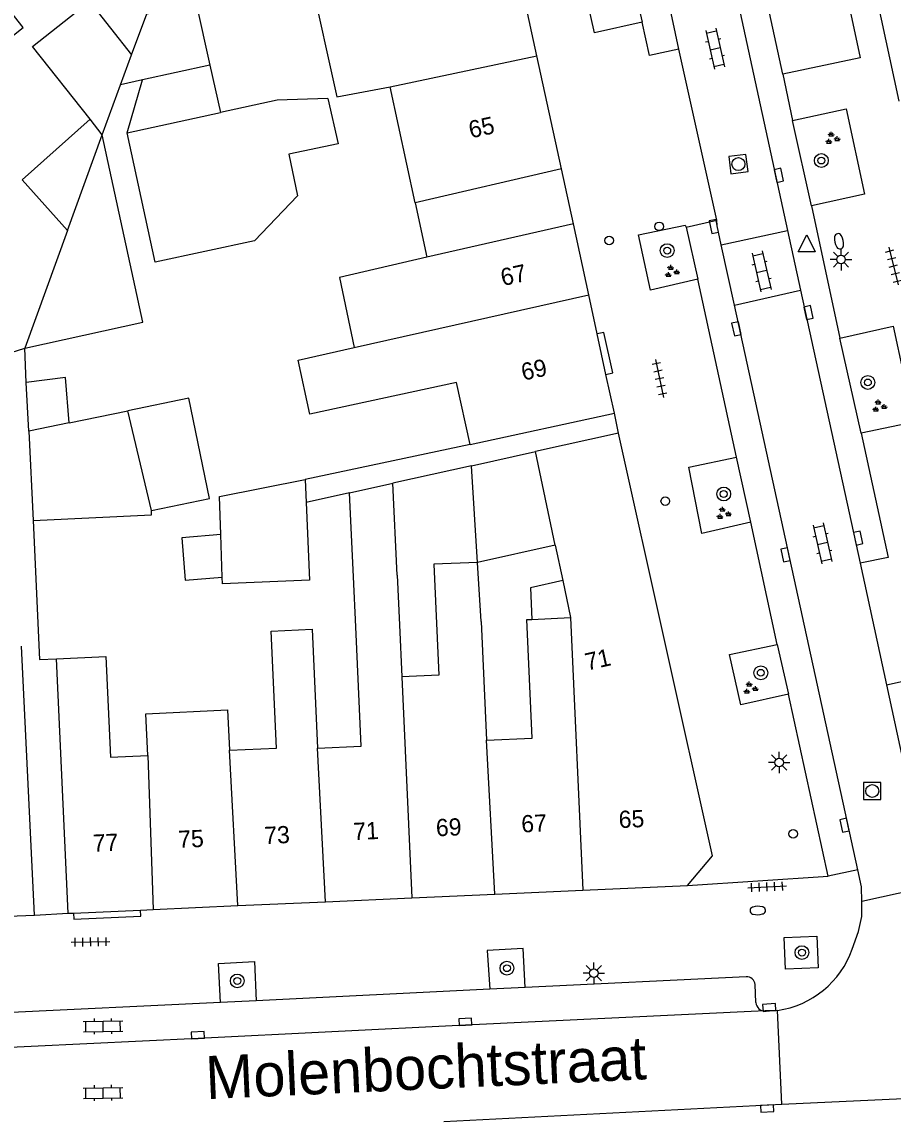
# Model space of a CAD drawing. Extents: x 132998 to 136004, y 396998 to 398512.
# Drawn here: x 134556 to 134606.6, y 397356.9 to 397420.6 of the extents above; entities that cross this region are included whole.
import ezdxf

# ---------------------------------------------------------------- set-up
doc = ezdxf.new("R2010")
doc.units = 0
for name, color, linetype in [('gg-afsc-erfafscheiding', 7, 'Continuous'), ('gg-anno-huisnummerreeks BGT', 7, 'Continuous'), ('gg-anno-openbare ruimte label', 7, 'Continuous'), ('gg-bbg-gedigitaliseerde bebouwing', 7, 'Continuous'), ('gg-bbg-gedigitaliseerde bebouwing onder overbouw', 7, 'Continuous'), ('gg-bbg-gedigitaliseerde bijgebouw', 7, 'Continuous'), ('gg-bbg-gedigitaliseerde overbouw', 7, 'Continuous'), ('gg-bbg-hoofdgebouw', 7, 'Continuous'), ('gg-bbg-luifel en loopbrug', 7, 'Continuous'), ('gg-bbg-pand overbouw', 7, 'Continuous'), ('gg-bbg-tussenscheiding', 7, 'Continuous'), ('gg-knt-verharding', 7, 'Continuous'), ('gg-knt-verharding nz', 7, 'Continuous'), ('gt-grn-weggrens', 7, 'Continuous'), ('gt-symb-boom', 7, 'Continuous'), ('gt-symb-brandkraan', 7, 'Continuous'), ('gt-symb-groenvak', 7, 'Continuous'), ('gt-symb-klinker verharding', 7, 'Continuous'), ('gt-symb-kolk', 7, 'Continuous'), ('gt-symb-lichtmast', 7, 'Continuous'), ('gt-symb-paal', 7, 'Continuous'), ('gt-symb-rioolschacht', 7, 'Continuous'), ('gt-symb-tegel verharding', 7, 'Continuous'), ('gt-symb-verkeersbordpaal', 7, 'Continuous'), ('gt-symb-waterafsluiter', 7, 'Continuous')]:
    doc.layers.add(name, color=color, linetype=linetype)

# ---------------------------------------------------------------- blocks, each defined once
blk = doc.blocks.new('gt0-KOLK')
at = {"layer": 'gt-symb-kolk'}
blk.add_lwpolyline([(0, 0), (0.375, 0), (0.375, 0.4), (-0.375, 0.4), (-0.375, 0), (0, 0)], dxfattribs=at)
blk = doc.blocks.new('gt0-KL1')
at = {"layer": 'gt-symb-klinker verharding'}
for p, q in [((-1.15, 0.3), (1.15, 0.3)), ((-1, -0.3), (-1, 0.3)), ((-0.5, 0.3), (-0.5, 0.45)), ((0, -0.3), (0, 0.3)), ((0.5, 0.3), (0.5, 0.45)), ((1, -0.3), (1, 0.3)), ((-1.15, -0.3), (1.15, -0.3)), ((-0.5, -0.45), (-0.5, -0.3)), ((0.5, -0.45), (0.5, -0.3))]:
    blk.add_line(p, q, dxfattribs=at)
blk = doc.blocks.new('gt0-GRVAK')
at = {"layer": 'gt-symb-groenvak'}
for p, q in [((-0.11, 0.189), (-0.228, 0.24)), ((-0.182, 0.153), (0.088, 0.153)), ((-0.091, 0.211), (-0.156, 0.322)), ((-0.047, 0.214), (-0.047, 0.393)), ((-0.004, 0.211), (0.061, 0.322)), ((0.015, 0.189), (0.133, 0.24)), ((0.262, -0.052), (0.197, 0.059)), ((0.305, -0.049), (0.305, 0.13)), ((0.349, -0.052), (0.414, 0.059)), ((-0.245, -0.228), (-0.363, -0.177)), ((-0.318, -0.264), (-0.047, -0.264)), ((-0.226, -0.206), (-0.291, -0.095)), ((-0.183, -0.203), (-0.183, -0.024)), ((-0.139, -0.206), (-0.074, -0.095)), ((-0.12, -0.228), (-0.002, -0.177)), ((0.243, -0.074), (0.125, -0.023)), ((0.17, -0.11), (0.441, -0.11)), ((0.368, -0.074), (0.486, -0.023))]:
    blk.add_line(p, q, dxfattribs=at)
blk = doc.blocks.new('gt0-BOOM')
at = {"layer": 'gt-symb-boom'}
for radius in [0.4, 0.2]:
    blk.add_circle((0, 0), radius, dxfattribs=at)
blk = doc.blocks.new('gt0-BR')
at = {"layer": 'gt-symb-brandkraan'}
for centre, radius, start, end in [((-0.244, 0), 0.206, 107.56694, 252.43307), ((0.599, -2.664), 3, 106.89205, 107.56694), ((0, -0.691), 0.938, 73.10799, 106.89205), ((-0.599, -2.664), 3, 72.43309, 73.10799), ((0.244, 0), 0.206, 287.56695, 72.43309), ((0.599, 2.664), 3, 252.43307, 253.10797), ((0, 0.691), 0.938, 253.10797, 286.89206), ((-0.599, 2.664), 3, 286.89206, 287.56695)]:
    blk.add_arc(centre, radius, start, end, dxfattribs=at)
blk = doc.blocks.new('gt0-TEG1')
at = {"layer": 'gt-symb-tegel verharding'}
for p, q in [((-1.125, 0), (1.125, 0)), ((-0.9, -0.25), (-0.9, 0.25)), ((-0.45, -0.25), (-0.45, 0.25)), ((0, -0.25), (0, 0.25)), ((0.45, -0.25), (0.45, 0.25)), ((0.9, -0.25), (0.9, 0.25))]:
    blk.add_line(p, q, dxfattribs=at)
blk = doc.blocks.new('gt0-VPAAL')
at = {"layer": 'gt-symb-verkeersbordpaal'}
blk.add_circle((0, 0), 0.25, dxfattribs=at)
blk = doc.blocks.new('gt0-RS')
at = {"layer": 'gt-symb-rioolschacht'}
blk.add_lwpolyline([(-0.5, -0.5), (0.5, -0.5), (0.5, 0.5), (-0.5, 0.5)], close=True, dxfattribs=at)
blk.add_circle((0, 0), 0.375, dxfattribs=at)
blk = doc.blocks.new('gt0-LMAST')
at = {"layer": 'gt-symb-lichtmast'}
for p, q in [((-0.182, 0.173), (-0.447, 0.438)), ((-0.005, 0.246), (-0.005, 0.621)), ((0.172, 0.173), (0.437, 0.438)), ((-0.255, -0.004), (-0.63, -0.004)), ((-0.182, -0.181), (-0.447, -0.446)), ((-0.005, -0.254), (-0.005, -0.629)), ((0.437, -0.446), (0.172, -0.181)), ((0.245, -0.004), (0.62, -0.004))]:
    blk.add_line(p, q, dxfattribs=at)
blk.add_circle((-0.005, -0.004), 0.25, dxfattribs=at)
blk = doc.blocks.new('gt0-WAFSL')
at = {"layer": 'gt-symb-waterafsluiter'}
for p, q in [((-0.5, -0.333), (0, 0.667)), ((0, 0.667), (0.5, -0.333)), ((0.5, -0.333), (-0.5, -0.333))]:
    blk.add_line(p, q, dxfattribs=at)
blk = doc.blocks.new('gt0-PAAL')
at = {"layer": 'gt-symb-paal'}
blk.add_circle((0, 0), 0.25, dxfattribs=at)

msp = doc.modelspace()

# ---------------------------------------------------------------- linework, layer by layer
at = {"layer": 'gg-afsc-erfafscheiding'}
for p, q in [((134553.414, 397400.747), (134556.166, 397401.612)), ((134556.257, 397399.62), (134556.166, 397401.612)), ((134582.043, 397396.032), (134572.458, 397393.989)), ((134582.121, 397394.791), (134577.559, 397393.778)), ((134575.039, 397393.219), (134572.518, 397392.661))]:
    msp.add_line(p, q, dxfattribs=at)
msp.add_lwpolyline([(134556.663, 397391.614), (134557.02, 397383.536), (134558.018, 397383.581)], dxfattribs=at)
at = {"layer": 'gg-bbg-gedigitaliseerde bebouwing'}
for p, q in [((134578.857, 397410.058), (134577.397, 397416.805)), ((134582.043, 397396.032), (134590.43, 397397.85)), ((134590.68, 397396.69), (134585.853, 397395.619)), ((134586.998, 397390.171), (134585.853, 397395.619)), ((134575.039, 397393.219), (134577.559, 397393.778)), ((134577.817, 397388.441), (134577.559, 397393.778)), ((134575.276, 397388.327), (134575.039, 397393.219)), ((134586.998, 397390.171), (134587.43, 397388.115)), ((134582.689, 397385.733), (134582.474, 397389.173)), ((134575.406, 397385.429), (134575.276, 397388.327)), ((134577.817, 397388.441), (134577.947, 397385.544)), ((134577.947, 397385.544), (134578.083, 397382.523)), ((134582.689, 397385.733), (134582.999, 397378.848)), ((134556.73, 397368.69), (134555.985, 397384.307)), ((134558.7, 397368.79), (134558.018, 397383.581))]:
    msp.add_line(p, q, dxfattribs=at)
for points in [[(134548.058, 397421.844), (134549.524, 397423.02), (134553.395, 397418.132), (134556.077, 397420.252), (134554.342, 397422.447)], [(134572.767, 397423.128), (134574.301, 397416.216), (134577.397, 397416.805)], [(134579.539, 397406.904), (134574.451, 397405.73), (134575.317, 397401.666)], [(134582.043, 397396.032), (134581.266, 397399.627), (134572.738, 397397.782), (134572.057, 397400.93), (134575.317, 397401.666)], [(134582.474, 397389.173), (134579.937, 397389.064), (134580.227, 397382.619), (134578.083, 397382.523)], [(134573.186, 397378.378), (134575.718, 397378.492), (134575.406, 397385.429)], [(134582.999, 397378.848), (134585.651, 397378.968), (134585.341, 397385.851), (134585.641, 397385.865)], [(134568.061, 397378.267), (134570.795, 397378.39), (134570.489, 397385.179), (134572.875, 397385.286), (134573.186, 397378.378)], [(134558.018, 397383.581), (134560.879, 397383.71), (134561.142, 397377.862), (134563.325, 397377.96)], [(134563.325, 397377.96), (134563.208, 397380.37), (134567.956, 397380.6), (134568.061, 397378.267)]]:
    msp.add_lwpolyline(points, dxfattribs=at)
at = {"layer": 'gg-bbg-gedigitaliseerde bebouwing onder overbouw'}
for p, q in [((134587.355, 397412.039), (134578.857, 397410.058)), ((134588.046, 397408.85), (134579.539, 397406.904))]:
    msp.add_line(p, q, dxfattribs=at)
at = {"layer": 'gg-bbg-gedigitaliseerde bijgebouw'}
for p, q in [((134566.931, 397418.057), (134563.009, 397417.199)), ((134560.671, 397414.019), (134561.723, 397416.917)), ((134563.009, 397417.199), (134561.723, 397416.917)), ((134562.115, 397414.127), (134567.548, 397415.316)), ((134558.651, 397408.455), (134556.166, 397401.612)), ((134556.412, 397396.792), (134556.257, 397399.62)), ((134558.742, 397397.273), (134562.165, 397397.98)), ((134556.412, 397396.792), (134556.663, 397391.614)), ((134572.458, 397393.989), (134572.518, 397392.661)), ((134567.645, 397388.32), (134567.561, 397390.803))]:
    msp.add_line(p, q, dxfattribs=at)
for points in [[(134559.963, 397414.915), (134556.618, 397419.147), (134559.929, 397421.764), (134562.376, 397418.669)], [(134562.376, 397418.669), (134563.26, 397421.043), (134566.122, 397421.649), (134566.931, 397418.057)], [(134573.778, 397416.117), (134570.841, 397416.029), (134567.548, 397415.316)], [(134573.778, 397416.117), (134574.384, 397413.491), (134571.522, 397412.885), (134572.013, 397410.471), (134569.51, 397407.862)], [(134558.651, 397408.455), (134556.023, 397411.398), (134559.963, 397414.915)], [(134569.51, 397407.862), (134563.744, 397406.613), (134562.115, 397414.127)], [(134556.166, 397401.612), (134563.023, 397403.125), (134560.671, 397414.019)], [(134558.742, 397397.273), (134558.54, 397399.924), (134556.257, 397399.62)], [(134563.537, 397392.197), (134566.906, 397392.879), (134565.703, 397398.71), (134562.165, 397397.98)], [(134567.561, 397390.803), (134567.488, 397392.997), (134572.458, 397393.989)], [(134572.518, 397392.661), (134572.72, 397388.147), (134567.658, 397387.92), (134567.645, 397388.32)], [(134556.663, 397391.614), (134563.543, 397391.947), (134563.537, 397392.197)], [(134587.43, 397388.115), (134585.558, 397387.702), (134585.641, 397385.865)]]:
    msp.add_lwpolyline(points, dxfattribs=at)
at = {"layer": 'gg-bbg-gedigitaliseerde overbouw'}
msp.add_line((134578.857, 397410.058), (134579.539, 397406.904), dxfattribs=at)
at = {"layer": 'gg-bbg-hoofdgebouw'}
for p, q in [((134602.478, 397436.788), (134606.953, 397415.971)), ((134585.932, 397418.607), (134584.423, 397425.572)), ((134587.355, 397412.039), (134585.932, 397418.607)), ((134588.942, 397404.715), (134588.046, 397408.85)), ((134589.434, 397402.443), (134588.942, 397404.715)), ((134589.943, 397400.098), (134589.434, 397402.443)), ((134590.43, 397397.85), (134589.943, 397400.098)), ((134583.479, 397369.906), (134588.591, 397370.136)), ((134588.591, 397370.136), (134594.68, 397370.41)), ((134573.641, 397369.463), (134578.663, 397369.689)), ((134578.663, 397369.689), (134583.479, 397369.906)), ((134559, 397368.803), (134562.896, 397368.979)), ((134562.896, 397368.979), (134563.639, 397369.012)), ((134563.639, 397369.012), (134568.55, 397369.233)), ((134568.55, 397369.233), (134573.641, 397369.463)), ((134555.232, 397368.618), (134556.73, 397368.69)), ((134558.7, 397368.79), (134559, 397368.803))]:
    msp.add_line(p, q, dxfattribs=at)
msp.add_lwpolyline([(134594.68, 397370.41), (134596.13, 397372.13), (134590.68, 397396.69)], dxfattribs=at)
at = {"layer": 'gg-bbg-luifel en loopbrug'}
for p, q in [((134566.931, 397418.057), (134567.548, 397415.316)), ((134562.115, 397414.127), (134563.009, 397417.199)), ((134582.121, 397394.791), (134585.853, 397395.619)), ((134582.474, 397389.173), (134582.121, 397394.791)), ((134586.998, 397390.171), (134582.474, 397389.173))]:
    msp.add_line(p, q, dxfattribs=at)
msp.add_lwpolyline([(134567.561, 397390.803), (134565.287, 397390.606), (134565.493, 397388.134), (134567.645, 397388.32)], dxfattribs=at)
at = {"layer": 'gg-bbg-pand overbouw'}
msp.add_line((134588.046, 397408.85), (134587.355, 397412.039), dxfattribs=at)
at = {"layer": 'gg-bbg-tussenscheiding'}
for p, q in [((134561.723, 397416.917), (134562.376, 397418.669)), ((134577.397, 397416.805), (134585.932, 397418.607)), ((134560.671, 397414.019), (134559.963, 397414.915)), ((134558.651, 397408.455), (134560.671, 397414.019)), ((134575.317, 397401.666), (134588.942, 397404.715)), ((134563.537, 397392.197), (134562.165, 397397.98)), ((134558.742, 397397.273), (134556.412, 397396.792)), ((134587.43, 397388.115), (134587.88, 397385.973)), ((134585.641, 397385.865), (134587.88, 397385.973)), ((134587.88, 397385.973), (134588.591, 397370.136)), ((134578.083, 397382.523), (134578.663, 397369.689)), ((134583.479, 397369.906), (134582.999, 397378.848)), ((134563.325, 397377.96), (134563.639, 397369.012)), ((134568.55, 397369.233), (134568.061, 397378.267)), ((134573.641, 397369.463), (134573.186, 397378.378))]:
    msp.add_line(p, q, dxfattribs=at)
at = {"layer": 'gg-knt-verharding'}
for p, q in [((134591.213, 397424.332), (134592.043, 397420.557)), ((134596.379, 397409.063), (134594.184, 397418.984)), ((134600.213, 397417.534), (134600.779, 397414.839)), ((134601.881, 397409.895), (134600.779, 397414.839)), ((134601.881, 397409.895), (134603.525, 397402.2)), ((134594.595, 397408.647), (134596.379, 397409.063)), ((134594.595, 397408.647), (134595.283, 397405.619)), ((134596.639, 397407.624), (134600.489, 397408.46)), ((134600.489, 397408.46), (134601.239, 397404.983)), ((134597.412, 397404.109), (134596.639, 397407.624)), ((134597.519, 397395.282), (134595.283, 397405.619)), ((134597.412, 397404.109), (134601.239, 397404.983)), ((134604.778, 397396.689), (134603.525, 397402.2)), ((134598.355, 397391.502), (134597.519, 397395.282)), ((134599.895, 397384.414), (134598.355, 397391.502)), ((134604.705, 397389.127), (134606.234, 397382.052)), ((134599.895, 397384.414), (134600.541, 397381.527)), ((134606.234, 397382.052), (134607.838, 397382.401)), ((134602.856, 397370.946), (134600.541, 397381.527)), ((134604.582, 397371.315), (134602.856, 397370.946)), ((134608.812, 397370.345), (134604.81, 397369.483)), ((134598.096, 397365.102), (134585.245, 397364.472)), ((134585.245, 397364.472), (134583.195, 397364.372)), ((134598.658, 397363.599), (134598.608, 397364.65)), ((134583.195, 397364.372), (134569.623, 397363.707)), ((134567.538, 397363.605), (134552.794, 397362.892)), ((134569.623, 397363.707), (134567.538, 397363.605)), ((134600.168, 397357.691), (134599.91, 397363.149))]:
    msp.add_line(p, q, dxfattribs=at)
for points in [[(134597.557, 397429.864), (134602.056, 397430.895), (134604.704, 397418.481), (134600.213, 397417.534)], [(134592.043, 397420.557), (134589.272, 397419.932), (134588.417, 397423.749), (134591.213, 397424.332)], [(134594.184, 397418.984), (134592.467, 397418.622), (134592.043, 397420.557)], [(134600.779, 397414.839), (134603.893, 397415.514), (134604.968, 397410.558), (134601.881, 397409.895)], [(134595.283, 397405.619), (134592.521, 397404.985), (134591.836, 397408.201), (134594.544, 397408.763), (134594.595, 397408.647)], [(134603.525, 397402.2), (134606.631, 397402.896), (134607.841, 397397.32), (134604.778, 397396.689)], [(134589.943, 397400.098), (134590.334, 397400.183), (134589.825, 397402.528), (134589.434, 397402.443)], [(134604.778, 397396.689), (134606.346, 397389.466), (134604.705, 397389.127)], [(134598.355, 397391.502), (134595.519, 397390.855), (134594.755, 397394.702), (134597.519, 397395.282)], [(134600.541, 397381.527), (134597.774, 397380.906), (134597.114, 397383.82), (134599.895, 397384.414)], [(134604.81, 397369.483), (134604.786, 397370.328), (134604.582, 397371.315)], [(134559, 397368.803), (134559.015, 397368.454), (134562.911, 397368.629), (134562.896, 397368.979)], [(134604.258, 397366.712), (134604.623, 397367.729), (134604.805, 397368.596), (134604.81, 397369.483)], [(134600.301, 397367.381), (134602.188, 397367.459), (134602.265, 397365.619), (134600.378, 397365.54), (134600.301, 397367.381)], [(134585.245, 397364.472), (134585.134, 397366.744), (134583.048, 397366.633), (134583.195, 397364.372)], [(134567.538, 397363.605), (134567.427, 397365.865), (134569.512, 397365.983), (134569.623, 397363.707)], [(134599.91, 397363.149), (134599.443, 397363.114), (134599.193, 397363.114)]]:
    msp.add_lwpolyline(points, dxfattribs=at)
for centre, radius, start, end in [((134599.143, 397368.519), 5.425, 278.12796, 340.53834), ((134598.117, 397364.609), 0.493, 4.71393, 92.40913), ((134599.176, 397363.633), 0.52, 183.78817, 271.82457)]:
    msp.add_arc(centre, radius, start, end, dxfattribs=at)
at = {"layer": 'gg-knt-verharding nz'}
for p, q in [((134594.184, 397418.984), (134584.441, 397464.061)), ((134595.921, 397429.535), (134600.489, 397408.46)), ((134600.213, 397417.534), (134597.557, 397429.864)), ((134601.239, 397404.983), (134604.705, 397389.127)), ((134604.582, 397371.315), (134597.412, 397404.109)), ((134600.168, 397357.691), (134615.4, 397358.413)), ((134580.527, 397356.699), (134600.168, 397357.691))]:
    msp.add_line(p, q, dxfattribs=at)
for points in [[(134596.639, 397407.624), (134596.413, 397408.722), (134596.379, 397409.063)], [(134606.234, 397382.052), (134607.86, 397374.63), (134608.778, 397370.709)], [(134599.193, 397363.114), (134581.781, 397362.282), (134566.24, 397361.507), (134524.169, 397359.494)]]:
    msp.add_lwpolyline(points, dxfattribs=at)
at = {"layer": 'gt-grn-weggrens'}
for p, q in [((134590.68, 397396.69), (134590.43, 397397.85)), ((134594.68, 397370.41), (134602.856, 397370.946)), ((134556.73, 397368.69), (134558.7, 397368.79))]:
    msp.add_line(p, q, dxfattribs=at)

# ---------------------------------------------------------------- block references
at = {"layer": 'gt-symb-boom'}
for p in [(134602.457, 397412.52), (134593.499, 397407.289), (134605.16, 397399.628), (134596.783, 397393.148), (134598.94, 397382.759), (134601.331, 397366.507), (134584.186, 397365.601), (134568.518, 397364.857)]:
    msp.add_blockref('gt0-BOOM', p, dxfattribs=at)
at = {"layer": 'gt-symb-brandkraan'}
for p, rotation in [((134603.486, 397407.829), -78.15040829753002), ((134598.762, 397368.952), 1.9451771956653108)]:
    msp.add_blockref('gt0-BR', p, dxfattribs=dict(at, rotation=rotation))
at = {"layer": 'gt-symb-groenvak'}
for p in [(134603.08, 397413.801), (134593.754, 397406.059), (134605.808, 397398.241), (134596.755, 397392.01), (134598.319, 397381.854)]:
    msp.add_blockref('gt0-GRVAK', p, dxfattribs=at)
at = {"layer": 'gt-symb-klinker verharding'}
for p, rotation in [((134596.285, 397419.02), -77.11702052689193), ((134598.985, 397406.078), -77.1170205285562), ((134602.526, 397390.281), -77.11702052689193), ((134560.722, 397362.227), 1.031212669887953), ((134560.722, 397358.356), 1.031212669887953)]:
    msp.add_blockref('gt0-KL1', p, dxfattribs=dict(at, rotation=rotation))
at = {"layer": 'gt-symb-kolk'}
for p, rotation in [((134599.787, 397411.617), -77.77842644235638), ((134596.413, 397408.727), 101.57899907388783), ((134601.521, 397403.643), -78.11716047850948), ((134597.715, 397402.789), 102.27060207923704), ((134604.397, 397390.543), -77.62174227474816), ((134600.572, 397389.654), 102.29597404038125), ((134603.997, 397373.946), 102.53493457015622), ((134599.443, 397363.114), 4.0384682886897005), ((134581.781, 397362.282), 2.736674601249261), ((134566.24, 397361.507), 2.857972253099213), ((134599.303, 397357.65), -177.10978872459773)]:
    msp.add_blockref('gt0-KOLK', p, dxfattribs=dict(at, rotation=rotation))
at = {"layer": 'gt-symb-lichtmast'}
for p in [(134603.605, 397406.768), (134600.01, 397377.553), (134589.242, 397365.31)]:
    msp.add_blockref('gt0-LMAST', p, dxfattribs=at)
at = {"layer": 'gt-symb-paal'}
for p in [(134590.124, 397407.874), (134593.39, 397392.725)]:
    msp.add_blockref('gt0-PAAL', p, dxfattribs=at)
at = {"layer": 'gt-symb-rioolschacht', "rotation": -82.89600484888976}
msp.add_blockref('gt0-RS', (134597.639, 397412.312), dxfattribs=at)
at = {"layer": 'gt-symb-rioolschacht'}
msp.add_blockref('gt0-RS', (134605.416, 397375.892), dxfattribs=at)
at = {"layer": 'gt-symb-tegel verharding'}
for p, rotation in [((134606.648, 397406.39), -75.75525752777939), ((134593.054, 397399.863), -78.46537934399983), ((134599.302, 397370.33), 2.693611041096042), ((134559.996, 397367.125), 1.031212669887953)]:
    msp.add_blockref('gt0-TEG1', p, dxfattribs=dict(at, rotation=rotation))
at = {"layer": 'gt-symb-verkeersbordpaal'}
for p in [(134593.04, 397408.696), (134600.823, 397373.412)]:
    msp.add_blockref('gt0-VPAAL', p, dxfattribs=at)
at = {"layer": 'gt-symb-waterafsluiter'}
msp.add_blockref('gt0-WAFSL', (134601.606, 397407.546), dxfattribs=at)

# ---------------------------------------------------------------- texts
at = {"layer": 'gg-anno-huisnummerreeks BGT'}
for s, rotation, p in [('65', 12.2, (134582.085, 397413.805)), ('67', 12.2, (134583.944, 397405.226)), ('69', 12.2, (134585.135, 397399.729)), ('71', 12.5, (134588.849, 397382.887)), ('65', 2.6, (134590.702, 397373.735)), ('71', 2.6, (134575.271, 397373.04)), ('69', 2.6, (134580.083, 397373.257)), ('67', 2.6, (134585.043, 397373.48)), ('77', 2.6, (134560.141, 397372.359)), ('75', 2.6, (134565.107, 397372.582)), ('73', 2.6, (134570.106, 397372.807))]:
    msp.add_text(s, height=1, rotation=rotation, dxfattribs=at).set_placement(p)
at = {"layer": 'gg-anno-openbare ruimte label'}
msp.add_text('Molenbochtstraat', height=2.5, rotation=2.6, dxfattribs=at).set_placement((134566.724, 397357.989))

doc.saveas('drawing.dxf')
